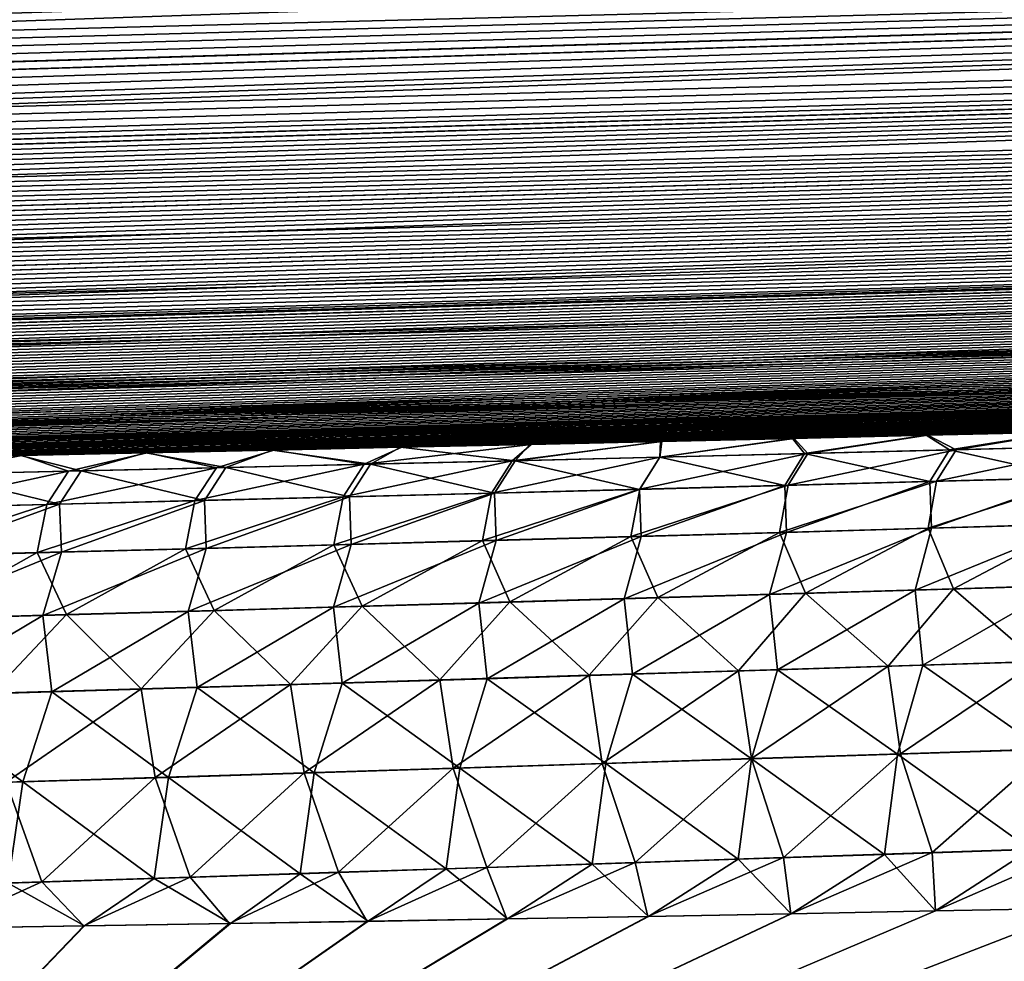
# Model space of a CAD drawing. Header units: metres. Extents: x -61 to 49, y -32 to 32.
# Tile 267 of 343: x 28.02 to 29.76, y 13.8 to 15.46. Entities that reach past the tile are written whole.
import ezdxf

# ---------------------------------------------------------------- set-up
doc = ezdxf.new("R2010")
doc.units = ezdxf.units.M
doc.layers.add('solid_K_27_40_10_000Y34', color=7, linetype='CONTINUOUS')

msp = doc.modelspace()

# ---------------------------------------------------------------- linework, layer by layer
at = {"layer": 'solid_K_27_40_10_000Y34'}
for points in [[(43.084755, 16.47002, -12.242013), (9.987041, 15.436864, -11.742625), (9.889677, 15.466562, -11.661357)], [(43.084766, 16.47006, 12.241916), (9.90121, 15.462957, 11.671139), (9.99859, 15.433441, 11.75209)], [(43.084755, 16.47002, -12.242013), (43.01968, 16.291759, -12.68434), (9.987041, 15.436864, -11.742625)], [(43.084766, 16.47006, 12.241916), (9.99859, 15.433441, 11.75209), (10.100445, 15.404137, 11.834024)], [(43.084766, 16.47006, 12.241916), (10.100445, 15.404137, 11.834024), (10.207073, 15.375083, 11.916903)], [(43.084766, 16.47006, 12.241916), (10.207073, 15.375083, 11.916903), (10.318611, 15.346305, 12.000706)], [(43.084766, 16.47006, 12.241916), (10.318611, 15.346305, 12.000706), (10.434742, 15.317786, 12.085471)], [(43.019688, 16.291784, 12.684278), (43.084766, 16.47006, 12.241916), (10.434742, 15.317786, 12.085471)], [(43.01968, 16.291759, -12.68434), (10.088888, 15.407384, -11.824866), (9.987041, 15.436864, -11.742625)], [(43.01968, 16.291759, -12.68434), (10.195523, 15.37816, -11.90805), (10.088888, 15.407384, -11.824866)], [(43.01968, 16.291759, -12.68434), (10.30709, 15.349213, -11.99216), (10.195523, 15.37816, -11.90805)], [(43.01968, 16.291759, -12.68434), (10.423265, 15.320531, -12.077232), (10.30709, 15.349213, -11.99216)], [(43.01968, 16.291759, -12.68434), (10.544301, 15.292143, -12.163245), (10.423265, 15.320531, -12.077232)], [(43.019688, 16.291784, 12.684278), (10.434742, 15.317786, 12.085471), (10.555717, 15.289557, 12.171181)], [(43.01968, 16.291759, -12.68434), (42.942421, 16.124485, -13.132314), (10.544301, 15.292143, -12.163245)], [(43.019688, 16.291784, 12.684278), (10.555717, 15.289557, 12.171181), (10.681849, 15.261649, 12.257811)], [(43.019688, 16.291784, 12.684278), (10.681849, 15.261649, 12.257811), (10.813352, 15.234088, 12.345344)], [(43.019688, 16.291784, 12.684278), (10.813352, 15.234088, 12.345344), (10.949871, 15.206861, 12.433809)], [(43.019688, 16.291784, 12.684278), (10.949871, 15.206861, 12.433809), (11.091619, 15.179994, 12.523193)], [(42.942425, 16.124495, 13.132286), (43.019688, 16.291784, 12.684278), (11.091619, 15.179994, 12.523193)], [(42.942421, 16.124485, -13.132314), (10.670511, 15.264083, -12.250172), (10.544301, 15.292143, -12.163245)], [(42.942421, 16.124485, -13.132314), (10.802115, 15.236379, -12.337988), (10.670511, 15.264083, -12.250172)], [(42.942421, 16.124485, -13.132314), (10.938761, 15.209017, -12.426724), (10.802115, 15.236379, -12.337988)], [(42.942421, 16.124485, -13.132314), (11.080655, 15.182021, -12.516372), (10.938761, 15.209017, -12.426724)], [(42.942421, 16.124485, -13.132314), (11.228138, 15.155422, -12.606909), (11.080655, 15.182021, -12.516372)], [(42.942425, 16.124495, 13.132286), (11.091619, 15.179994, 12.523193), (11.238948, 15.153519, 12.613471)], [(42.942421, 16.124485, -13.132314), (42.85297, 15.96842, -13.585645), (11.228138, 15.155422, -12.606909)], [(42.942425, 16.124495, 13.132286), (11.238948, 15.153519, 12.613471), (11.392155, 15.127465, 12.704619)], [(42.942425, 16.124495, 13.132286), (11.392155, 15.127465, 12.704619), (11.550875, 15.101825, 12.796659)], [(42.942425, 16.124495, 13.132286), (11.550875, 15.101825, 12.796659), (11.71525, 15.076613, 12.889587)], [(42.942425, 16.124495, 13.132286), (11.71525, 15.076613, 12.889587), (11.885669, 15.051862, 12.983389)], [(42.852966, 15.968419, 13.585647), (42.942425, 16.124495, 13.132286), (11.885669, 15.051862, 12.983389)], [(42.85297, 15.96842, -13.585645), (11.381501, 15.129248, -12.698318), (11.228138, 15.155422, -12.606909)], [(42.85297, 15.96842, -13.585645), (11.540381, 15.103488, -12.79062), (11.381501, 15.129248, -12.698318)], [(42.85297, 15.96842, -13.585645), (11.704923, 15.078161, -12.88381), (11.540381, 15.103488, -12.79062)], [(42.85297, 15.96842, -13.585645), (11.875518, 15.0533, -12.977867), (11.704923, 15.078161, -12.88381)], [(42.85297, 15.96842, -13.585645), (12.052542, 15.028934, -13.072772), (11.875518, 15.0533, -12.977867)], [(42.852966, 15.968419, 13.585647), (11.885669, 15.051862, 12.983389), (12.062506, 15.027601, 13.078044)], [(42.85297, 15.96842, -13.585645), (42.750988, 15.82365, -14.044454), (12.052542, 15.028934, -13.072772)], [(42.852966, 15.968419, 13.585647), (12.062506, 15.027601, 13.078044), (12.245441, 15.003824, 13.173568)], [(42.852966, 15.968419, 13.585647), (12.245441, 15.003824, 13.173568), (12.434498, 14.980542, 13.269962)], [(42.852966, 15.968419, 13.585647), (12.434498, 14.980542, 13.269962), (12.630112, 14.957789, 13.367206)], [(42.852966, 15.968419, 13.585647), (12.630112, 14.957789, 13.367206), (12.832717, 14.935596, 13.465279)], [(42.750984, 15.823644, 14.044475), (42.852966, 15.968419, 13.585647), (12.832717, 14.935596, 13.465279)], [(42.750988, 15.82365, -14.044454), (12.235677, 15.005057, -13.168539), (12.052542, 15.028934, -13.072772)], [(42.750988, 15.82365, -14.044454), (12.424943, 14.981682, -13.265169), (12.235677, 15.005057, -13.168539)], [(42.750988, 15.82365, -14.044454), (12.620775, 14.958838, -13.362642), (12.424943, 14.981682, -13.265169)], [(42.750988, 15.82365, -14.044454), (12.823607, 14.936561, -13.460938), (12.620775, 14.958838, -13.362642)], [(42.750988, 15.82365, -14.044454), (13.033243, 14.914847, -13.560067), (12.823607, 14.936561, -13.460938)], [(42.750984, 15.823644, 14.044475), (12.832717, 14.935596, 13.465279), (13.042115, 14.91396, 13.564194)], [(42.750988, 15.82365, -14.044454), (42.636505, 15.690427, -14.508422), (13.033243, 14.914847, -13.560067)], [(42.750984, 15.823644, 14.044475), (13.042115, 14.91396, 13.564194), (13.258146, 14.892888, 13.663956)], [(42.750984, 15.823644, 14.044475), (13.258146, 14.892888, 13.663956), (13.481306, 14.872413, 13.764539)], [(42.750984, 15.823644, 14.044475), (13.481306, 14.872413, 13.764539), (13.71209, 14.852569, 13.865913)], [(42.750984, 15.823644, 14.044475), (13.71209, 14.852569, 13.865913), (13.870234, 14.839699, 13.933934)], [(42.750984, 15.823644, 14.044475), (13.870234, 14.839699, 13.933934), (14.031512, 14.827103, 14.002322)], [(42.636494, 15.690418, 14.508453), (42.750984, 15.823644, 14.044475), (14.031512, 14.827103, 14.002322)], [(42.636505, 15.690427, -14.508422), (13.249521, 14.893701, -13.660035), (13.033243, 14.914847, -13.560067)], [(42.636505, 15.690427, -14.508422), (13.472935, 14.873156, -13.760818), (13.249521, 14.893701, -13.660035)], [(42.636505, 15.690427, -14.508422), (13.703979, 14.853247, -13.862389), (13.472935, 14.873156, -13.760818)], [(42.636505, 15.690427, -14.508422), (13.862298, 14.840334, -13.930537), (13.703979, 14.853247, -13.862389)], [(42.636505, 15.690427, -14.508422), (14.023755, 14.827698, -13.999052), (13.862298, 14.840334, -13.930537)], [(42.636505, 15.690427, -14.508422), (14.188501, 14.815349, -14.067923), (14.023755, 14.827698, -13.999052)], [(42.636494, 15.690418, 14.508453), (14.031512, 14.827103, 14.002322), (14.196076, 14.814793, 14.071069)], [(42.636505, 15.690427, -14.508422), (42.509071, 15.568873, -14.977661), (14.188501, 14.815349, -14.067923)], [(42.636494, 15.690418, 14.508453), (14.196076, 14.814793, 14.071069), (14.364094, 14.80278, 14.140161)], [(42.636494, 15.690418, 14.508453), (14.364094, 14.80278, 14.140161), (14.535733, 14.791076, 14.209587)], [(42.636494, 15.690418, 14.508453), (14.535733, 14.791076, 14.209587), (14.711162, 14.779693, 14.279335)], [(42.636494, 15.690418, 14.508453), (14.711162, 14.779693, 14.279335), (14.890439, 14.768634, 14.349403)], [(42.636494, 15.690418, 14.508453), (14.890439, 14.768634, 14.349403), (15.073186, 14.757883, 14.419818)], [(42.636494, 15.690418, 14.508453), (15.073186, 14.757883, 14.419818), (15.259516, 14.747449, 14.49057)], [(42.50906, 15.568864, 14.977697), (42.636494, 15.690418, 14.508453), (15.259516, 14.747449, 14.49057)], [(42.509071, 15.568873, -14.977661), (14.356703, 14.803299, -14.137136), (14.188501, 14.815349, -14.067923)], [(42.509071, 15.568873, -14.977661), (14.528527, 14.791559, -14.206683), (14.356703, 14.803299, -14.137136)], [(42.509071, 15.568873, -14.977661), (14.704143, 14.780141, -14.276551), (14.528527, 14.791559, -14.206683)], [(42.509071, 15.568873, -14.977661), (14.883609, 14.76905, -14.346736), (14.704143, 14.780141, -14.276551)], [(42.509071, 15.568873, -14.977661), (15.066546, 14.758266, -14.417267), (14.883609, 14.76905, -14.346736)], [(42.509071, 15.568873, -14.977661), (15.253068, 14.747803, -14.488133), (15.066546, 14.758266, -14.417267)], [(42.509071, 15.568873, -14.977661), (15.443365, 14.737669, -14.559318), (15.253068, 14.747803, -14.488133)], [(42.50906, 15.568864, 14.977697), (15.259516, 14.747449, 14.49057), (15.449619, 14.737344, 14.561643)], [(42.509071, 15.568873, -14.977661), (42.368725, 15.459257, -15.451843), (15.443365, 14.737669, -14.559318)], [(42.50906, 15.568864, 14.977697), (15.449619, 14.737344, 14.561643), (15.643689, 14.727583, 14.633018)], [(42.50906, 15.568864, 14.977697), (15.643689, 14.727583, 14.633018), (15.841919, 14.718176, 14.70468)], [(42.50906, 15.568864, 14.977697), (15.841919, 14.718176, 14.70468), (16.044458, 14.709134, 14.776617)], [(42.50906, 15.568864, 14.977697), (16.044458, 14.709134, 14.776617), (16.2509, 14.700437, 14.848867)], [(42.50906, 15.568864, 14.977697), (16.2509, 14.700437, 14.848867), (16.461256, 14.692086, 14.921427)], [(42.50906, 15.568864, 14.977697), (16.461256, 14.692086, 14.921427), (16.675747, 14.684099, 14.994271)], [(42.368713, 15.459249, 15.451878), (42.50906, 15.568864, 14.977697), (16.675747, 14.684099, 14.994271)], [(42.368725, 15.459257, -15.451843), (15.637631, 14.72788, -14.630804), (15.443365, 14.737669, -14.559318)], [(42.368725, 15.459257, -15.451843), (15.836057, 14.718447, -14.702575), (15.637631, 14.72788, -14.630804)], [(42.368725, 15.459257, -15.451843), (16.038795, 14.709381, -14.774616), (15.836057, 14.718447, -14.702575)], [(42.368725, 15.459257, -15.451843), (16.245436, 14.70066, -14.84697), (16.038795, 14.709381, -14.774616)], [(42.368725, 15.459257, -15.451843), (16.455996, 14.692288, -14.919629), (16.245436, 14.70066, -14.84697)], [(42.368725, 15.459257, -15.451843), (16.670691, 14.68428, -14.992573), (16.455996, 14.692288, -14.919629)], [(42.368725, 15.459257, -15.451843), (16.889742, 14.676651, -15.065773), (16.670691, 14.68428, -14.992573)], [(42.368713, 15.459249, 15.451878), (16.675747, 14.684099, 14.994271), (16.894596, 14.676489, 15.067376)], [(42.368725, 15.459257, -15.451843), (42.214939, 15.361743, -15.93105), (16.889742, 14.676651, -15.065773)], [(42.368713, 15.459249, 15.451878), (16.894596, 14.676489, 15.067376), (17.118021, 14.66927, 15.140716)], [(42.368713, 15.459249, 15.451878), (17.118021, 14.66927, 15.140716), (17.346243, 14.662455, 15.214266)], [(42.368713, 15.459249, 15.451878), (17.346243, 14.662455, 15.214266), (17.578926, 14.656026, 15.28807)], [(42.368713, 15.459249, 15.451878), (17.578926, 14.656026, 15.28807), (17.815899, 14.649975, 15.362146)], [(42.368713, 15.459249, 15.451878), (17.815899, 14.649975, 15.362146), (17.996595, 14.645695, 15.417859)], [(42.368713, 15.459249, 15.451878), (17.996595, 14.645695, 15.417859), (18.179955, 14.641644, 15.47369)], [(42.214928, 15.361736, 15.931083), (42.368713, 15.459249, 15.451878), (18.179955, 14.641644, 15.47369)], [(42.214939, 15.361743, -15.93105), (17.113373, 14.669414, -15.139206), (16.889742, 14.676651, -15.065773)], [(42.214939, 15.361743, -15.93105), (17.341799, 14.662582, -15.212848), (17.113373, 14.669414, -15.139206)], [(42.214939, 15.361743, -15.93105), (17.574684, 14.656137, -15.286739), (17.341799, 14.662582, -15.212848)], [(42.214939, 15.361743, -15.93105), (17.811859, 14.650072, -15.360901), (17.574684, 14.656137, -15.286739)], [(42.214939, 15.361743, -15.93105), (18.053577, 14.644403, -15.435295), (17.811859, 14.650072, -15.360901)], [(42.214939, 15.361743, -15.93105), (18.300095, 14.639147, -15.509887), (18.053577, 14.644403, -15.435295)], [(42.214928, 15.361736, 15.931083), (18.179955, 14.641644, 15.47369), (18.366085, 14.63783, 15.529622)], [(42.214939, 15.361743, -15.93105), (18.551662, 14.634318, -15.584638), (18.300095, 14.639147, -15.509887)], [(42.214928, 15.361736, 15.931083), (18.366085, 14.63783, 15.529622), (18.555092, 14.634257, 15.585641)], [(42.214939, 15.361743, -15.93105), (42.047737, 15.276611, -16.414957), (18.551662, 14.634318, -15.584638)], [(42.214928, 15.361736, 15.931083), (18.555092, 14.634257, 15.585641), (18.747082, 14.630933, 15.64173)], [(42.214928, 15.361736, 15.931083), (18.747082, 14.630933, 15.64173), (18.942095, 14.62786, 15.697886)], [(42.214928, 15.361736, 15.931083), (18.942095, 14.62786, 15.697886), (19.139759, 14.625016, 15.754162)], [(42.214928, 15.361736, 15.931083), (19.139759, 14.625016, 15.754162), (19.340109, 14.622403, 15.810554)], [(42.214928, 15.361736, 15.931083), (19.340109, 14.622403, 15.810554), (19.543272, 14.62003, 15.867039)], [(42.214928, 15.361736, 15.931083), (19.543272, 14.62003, 15.867039), (19.749374, 14.617905, 15.923596)], [(42.214928, 15.361736, 15.931083), (19.749374, 14.617905, 15.923596), (19.958548, 14.616035, 15.980206)], [(42.047726, 15.276607, 16.414986), (42.214928, 15.361736, 15.931083), (19.958548, 14.616035, 15.980206)], [(42.047737, 15.276611, -16.414957), (18.743807, 14.630987, -15.640785), (18.551662, 14.634318, -15.584638)], [(42.047737, 15.276611, -16.414957), (18.938972, 14.627907, -15.696997), (18.743807, 14.630987, -15.640785)], [(42.047737, 15.276611, -16.414957), (19.136791, 14.625055, -15.753327), (18.938972, 14.627907, -15.696997)], [(42.047737, 15.276611, -16.414957), (19.337292, 14.622437, -15.809772), (19.136791, 14.625055, -15.753327)], [(42.047737, 15.276611, -16.414957), (19.540607, 14.620059, -15.86631), (19.337292, 14.622437, -15.809772)], [(42.047737, 15.276611, -16.414957), (19.746864, 14.617929, -15.922919), (19.540607, 14.620059, -15.86631)], [(42.047737, 15.276611, -16.414957), (19.95619, 14.616053, -15.979579), (19.746864, 14.617929, -15.922919)], [(42.047737, 15.276611, -16.414957), (20.168713, 14.61444, -16.036268), (19.95619, 14.616053, -15.979579)], [(42.047726, 15.276607, 16.414986), (19.958548, 14.616035, 15.980206), (20.170918, 14.614425, 16.036846)], [(42.047737, 15.276611, -16.414957), (41.866531, 15.204072, -16.903589), (20.168713, 14.61444, -16.036268)], [(42.047726, 15.276607, 16.414986), (20.170918, 14.614425, 16.036846), (20.386612, 14.613085, 16.093496)], [(42.047726, 15.276607, 16.414986), (20.386612, 14.613085, 16.093496), (20.605751, 14.61202, 16.150137)], [(42.047726, 15.276607, 16.414986), (20.605751, 14.61202, 16.150137), (20.827967, 14.611207, 16.206827)], [(42.047726, 15.276607, 16.414986), (20.827967, 14.611207, 16.206827), (21.053131, 14.610641, 16.26359)], [(42.047726, 15.276607, 16.414986), (21.053131, 14.610641, 16.26359), (21.281404, 14.61033, 16.320396)], [(42.047726, 15.276607, 16.414986), (21.281404, 14.61033, 16.320396), (21.512947, 14.610282, 16.377218)], [(42.047726, 15.276607, 16.414986), (21.512947, 14.610282, 16.377218), (21.747919, 14.610507, 16.434027)], [(42.047726, 15.276607, 16.414986), (21.747919, 14.610507, 16.434027), (21.986479, 14.611012, 16.490793)], [(42.047726, 15.276607, 16.414986), (21.986479, 14.611012, 16.490793), (22.228788, 14.611803, 16.547489)], [(41.86652, 15.204068, 16.903618), (42.047726, 15.276607, 16.414986), (22.228788, 14.611803, 16.547489)], [(41.866531, 15.204072, -16.903589), (20.384563, 14.613095, -16.092966), (20.168713, 14.61444, -16.036268)], [(41.866531, 15.204072, -16.903589), (20.603859, 14.612027, -16.149654), (20.384563, 14.613095, -16.092966)], [(41.866531, 15.204072, -16.903589), (20.826235, 14.611212, -16.206392), (20.603859, 14.612027, -16.149654)], [(41.866531, 15.204072, -16.903589), (21.051559, 14.610643, -16.263201), (20.826235, 14.611212, -16.206392)], [(41.866531, 15.204072, -16.903589), (21.279993, 14.610331, -16.320051), (21.051559, 14.610643, -16.263201)], [(41.866531, 15.204072, -16.903589), (21.511698, 14.610281, -16.376917), (21.279993, 14.610331, -16.320051)], [(41.866531, 15.204072, -16.903589), (21.74683, 14.610505, -16.433769), (21.511698, 14.610281, -16.376917)], [(41.866531, 15.204072, -16.903589), (21.985552, 14.611009, -16.490578), (21.74683, 14.610505, -16.433769)], [(41.866531, 15.204072, -16.903589), (22.228022, 14.6118, -16.547316), (21.985552, 14.611009, -16.490578)], [(41.866531, 15.204072, -16.903589), (22.474401, 14.612887, -16.603952), (22.228022, 14.6118, -16.547316)], [(41.86652, 15.204068, 16.903618), (22.228788, 14.611803, 16.547489), (22.475006, 14.61289, 16.604088)], [(41.866531, 15.204072, -16.903589), (41.671295, 15.144415, -17.396639), (22.474401, 14.612887, -16.603952)], [(41.86652, 15.204068, 16.903618), (22.475006, 14.61289, 16.604088), (22.724945, 14.61426, 16.660625)], [(41.86652, 15.204068, 16.903618), (22.724945, 14.61426, 16.660625), (22.978174, 14.615887, 16.717186)], [(41.86652, 15.204068, 16.903618), (22.978174, 14.615887, 16.717186), (23.183249, 14.617381, 16.762423)], [(41.86652, 15.204068, 16.903618), (23.183249, 14.617381, 16.762423), (23.390642, 14.619051, 16.807627)], [(41.86652, 15.204068, 16.903618), (23.390642, 14.619051, 16.807627), (23.600458, 14.620903, 16.852777)], [(41.86652, 15.204068, 16.903618), (23.600458, 14.620903, 16.852777), (23.812792, 14.622941, 16.897854)], [(41.86652, 15.204068, 16.903618), (23.812792, 14.622941, 16.897854), (24.027746, 14.625169, 16.942833)], [(41.86652, 15.204068, 16.903618), (24.027746, 14.625169, 16.942833), (24.24542, 14.627592, 16.987696)], [(41.86652, 15.204068, 16.903618), (24.24542, 14.627592, 16.987696), (24.465912, 14.630214, 17.032421)], [(41.86652, 15.204068, 16.903618), (24.465912, 14.630214, 17.032421), (24.689322, 14.633038, 17.076986)], [(41.671284, 15.144412, 17.396667), (41.86652, 15.204068, 16.903618), (24.689322, 14.633038, 17.076986)], [(41.671295, 15.144415, -17.396639), (22.724501, 14.614257, -16.660528), (22.474401, 14.612887, -16.603952)], [(41.671295, 15.144415, -17.396639), (22.977892, 14.615885, -16.717125), (22.724501, 14.614257, -16.660528)], [(41.671295, 15.144415, -17.396639), (23.183094, 14.617379, -16.76239), (22.977892, 14.615885, -16.717125)], [(41.671295, 15.144415, -17.396639), (23.390617, 14.619051, -16.807623), (23.183094, 14.617379, -16.76239)], [(41.671295, 15.144415, -17.396639), (23.600561, 14.620904, -16.8528), (23.390617, 14.619051, -16.807623)], [(41.671295, 15.144415, -17.396639), (23.813023, 14.622943, -16.897903), (23.600561, 14.620904, -16.8528)], [(41.671295, 15.144415, -17.396639), (24.028105, 14.625173, -16.942909), (23.813023, 14.622943, -16.897903)], [(41.671295, 15.144415, -17.396639), (24.245905, 14.627597, -16.987797), (24.028105, 14.625173, -16.942909)], [(41.671295, 15.144415, -17.396639), (24.46652, 14.63022, -17.032545), (24.245905, 14.627597, -16.987797)], [(41.671295, 15.144415, -17.396639), (24.690052, 14.633047, -17.077133), (24.46652, 14.63022, -17.032545)], [(41.671284, 15.144412, 17.396667), (24.689322, 14.633038, 17.076986), (24.915421, 14.63605, 17.121445)], [(41.671295, 15.144415, -17.396639), (24.916275, 14.636062, -17.121613), (24.690052, 14.633047, -17.077133)], [(41.671284, 15.144412, 17.396667), (24.915421, 14.63605, 17.121445), (25.143888, 14.639235, 17.165869)], [(41.671295, 15.144415, -17.396639), (41.461426, 15.097891, -17.89406), (24.916275, 14.636062, -17.121613)], [(41.671284, 15.144412, 17.396667), (25.143888, 14.639235, 17.165869), (25.374846, 14.642594, 17.210228)], [(41.671284, 15.144412, 17.396667), (25.374846, 14.642594, 17.210228), (25.608416, 14.646138, 17.254494)], [(41.671284, 15.144412, 17.396667), (25.608416, 14.646138, 17.254494), (25.844725, 14.649869, 17.298634)], [(41.671284, 15.144412, 17.396667), (25.844725, 14.649869, 17.298634), (26.083897, 14.653794, 17.342619)], [(41.671284, 15.144412, 17.396667), (26.083897, 14.653794, 17.342619), (26.326056, 14.657917, 17.386417)], [(41.671284, 15.144412, 17.396667), (26.326056, 14.657917, 17.386417), (26.571325, 14.662243, 17.429998)], [(41.671284, 15.144412, 17.396667), (26.571325, 14.662243, 17.429998), (26.819832, 14.666777, 17.473333)], [(41.671284, 15.144412, 17.396667), (26.819832, 14.666777, 17.473333), (27.071697, 14.671521, 17.51639)], [(41.671284, 15.144412, 17.396667), (27.071697, 14.671521, 17.51639), (27.326916, 14.676475, 17.559175)], [(41.671284, 15.144412, 17.396667), (27.326916, 14.676475, 17.559175), (27.584923, 14.681605, 17.601849)], [(41.671284, 15.144412, 17.396667), (27.584923, 14.681605, 17.601849), (27.80209, 14.686018, 17.637314)], [(41.461414, 15.097889, 17.894087), (41.671284, 15.144412, 17.396667), (27.80209, 14.686018, 17.637314)], [(41.461426, 15.097891, -17.89406), (25.144863, 14.639248, -17.166058), (24.916275, 14.636062, -17.121613)], [(41.461426, 15.097891, -17.89406), (25.375942, 14.642611, -17.210438), (25.144863, 14.639248, -17.166058)], [(41.461426, 15.097891, -17.89406), (25.609632, 14.646156, -17.254723), (25.375942, 14.642611, -17.210438)], [(41.461426, 15.097891, -17.89406), (25.846062, 14.649891, -17.298882), (25.609632, 14.646156, -17.254723)], [(41.461426, 15.097891, -17.89406), (26.08535, 14.653818, -17.342884), (25.846062, 14.649891, -17.298882)], [(41.461426, 15.097891, -17.89406), (26.327625, 14.657945, -17.386698), (26.08535, 14.653818, -17.342884)], [(41.461426, 15.097891, -17.89406), (26.573009, 14.662273, -17.430296), (26.327625, 14.657945, -17.386698)], [(41.461426, 15.097891, -17.89406), (26.821627, 14.66681, -17.473644), (26.573009, 14.662273, -17.430296)], [(41.461426, 15.097891, -17.89406), (27.073603, 14.671557, -17.516714), (26.821627, 14.66681, -17.473644)], [(41.461426, 15.097891, -17.89406), (27.328926, 14.676514, -17.559511), (27.073603, 14.671557, -17.516714)], [(41.461426, 15.097891, -17.89406), (27.587036, 14.681648, -17.602198), (27.328926, 14.676514, -17.559511)], [(41.461426, 15.097891, -17.89406), (27.804285, 14.686063, -17.637671), (27.587036, 14.681648, -17.602198)], [(41.461414, 15.097889, 17.894087), (27.80209, 14.686018, 17.637314), (28.021309, 14.690558, 17.672661)], [(41.461426, 15.097891, -17.89406), (28.023582, 14.690606, -17.673025), (27.804285, 14.686063, -17.637671)], [(41.461414, 15.097889, 17.894087), (28.021309, 14.690558, 17.672661), (28.242662, 14.69523, 17.707865)], [(41.461426, 15.097891, -17.89406), (41.236553, 15.064792, -18.395678), (28.023582, 14.690606, -17.673025)], [(41.461414, 15.097889, 17.894087), (28.242662, 14.69523, 17.707865), (28.466236, 14.700038, 17.742899)], [(41.461414, 15.097889, 17.894087), (28.466236, 14.700038, 17.742899), (28.69211, 14.704984, 17.777735)], [(41.461414, 15.097889, 17.894087), (28.69211, 14.704984, 17.777735), (28.92037, 14.71007, 17.812347)], [(41.461414, 15.097889, 17.894087), (28.92037, 14.71007, 17.812347), (29.151098, 14.7153, 17.846706)], [(41.461414, 15.097889, 17.894087), (29.151098, 14.7153, 17.846706), (29.38438, 14.720676, 17.880789)], [(41.461414, 15.097889, 17.894087), (29.38438, 14.720676, 17.880789), (29.620296, 14.726202, 17.914566)], [(41.461414, 15.097889, 17.894087), (29.620296, 14.726202, 17.914566), (29.858932, 14.731878, 17.948011)], [(41.236553, 15.064792, -18.395678), (28.245016, 14.695281, -17.708237), (28.023582, 14.690606, -17.673025)], [(41.236553, 15.064792, -18.395678), (28.468666, 14.700091, -17.743277), (28.245016, 14.695281, -17.708237)], [(41.236553, 15.064792, -18.395678), (28.694618, 14.705039, -17.778118), (28.468666, 14.700091, -17.743277)], [(41.236553, 15.064792, -18.395678), (28.922955, 14.710128, -17.812735), (28.694618, 14.705039, -17.778118)], [(41.236553, 15.064792, -18.395678), (29.153759, 14.715361, -17.847099), (28.922955, 14.710128, -17.812735)], [(41.236553, 15.064792, -18.395678), (29.387115, 14.72074, -17.881186), (29.153759, 14.715361, -17.847099)], [(41.236553, 15.064792, -18.395678), (29.623108, 14.726268, -17.914967), (29.387115, 14.72074, -17.881186)], [(41.236553, 15.064792, -18.395678), (29.86182, 14.731947, -17.948416), (29.623108, 14.726268, -17.914967)], [(29.40579, 14.693841, 18.122746), (29.620296, 14.726202, 17.914566), (29.38438, 14.720676, 17.880789)], [(29.411722, 14.694158, -18.122641), (29.387115, 14.72074, -17.881186), (29.623108, 14.726268, -17.914967)], [(29.661568, 14.700268, 18.159351), (29.620296, 14.726202, 17.914566), (29.40579, 14.693841, 18.122746)], [(29.411722, 14.694158, -18.122641), (29.623108, 14.726268, -17.914967), (29.673185, 14.700729, -18.160025)], [(29.661568, 14.700268, 18.159351), (29.858932, 14.731878, 17.948011), (29.620296, 14.726202, 17.914566)], [(29.673185, 14.700729, -18.160025), (29.623108, 14.726268, -17.914967), (29.86182, 14.731947, -17.948416)], [(29.91745, 14.70678, 18.195284), (29.858932, 14.731878, 17.948011), (29.661568, 14.700268, 18.159351)], [(29.673185, 14.700729, -18.160025), (29.86182, 14.731947, -17.948416), (29.934755, 14.707391, -18.196707)], [(28.628017, 14.675023, -18.00622), (28.694618, 14.705039, -17.778118), (28.922955, 14.710128, -17.812735)], [(28.628017, 14.675023, -18.00622), (28.922955, 14.710128, -17.812735), (28.889135, 14.681299, -18.045742)], [(28.894556, 14.681263, 18.047497), (28.92037, 14.71007, 17.812347), (28.69211, 14.704984, 17.777735)], [(28.889135, 14.681299, -18.045742), (28.922955, 14.710128, -17.812735), (29.153759, 14.715361, -17.847099)], [(28.889135, 14.681299, -18.045742), (29.153759, 14.715361, -17.847099), (29.150372, 14.687679, -18.084547)], [(28.894556, 14.681263, 18.047497), (29.151098, 14.7153, 17.846706), (28.92037, 14.71007, 17.812347)], [(29.150118, 14.687505, 18.085463), (29.151098, 14.7153, 17.846706), (28.894556, 14.681263, 18.047497)], [(29.150118, 14.687505, 18.085463), (29.38438, 14.720676, 17.880789), (29.151098, 14.7153, 17.846706)], [(29.40579, 14.693841, 18.122746), (29.38438, 14.720676, 17.880789), (29.150118, 14.687505, 18.085463)], [(29.150372, 14.687679, -18.084547), (29.153759, 14.715361, -17.847099), (29.387115, 14.72074, -17.881186)], [(29.150372, 14.687679, -18.084547), (29.387115, 14.72074, -17.881186), (29.411722, 14.694158, -18.122641)], [(28.128557, 14.663148, 17.929462), (28.242662, 14.69523, 17.707865), (28.021309, 14.690558, 17.672661)], [(28.106144, 14.662798, -17.925005), (28.023582, 14.690606, -17.673025), (28.245016, 14.695281, -17.708237)], [(28.106144, 14.662798, -17.925005), (28.245016, 14.695281, -17.708237), (28.367018, 14.668854, -17.965975)], [(28.383772, 14.66908, 17.9695), (28.242662, 14.69523, 17.707865), (28.128557, 14.663148, 17.929462)], [(28.383772, 14.66908, 17.9695), (28.466236, 14.700038, 17.742899), (28.242662, 14.69523, 17.707865)], [(28.367018, 14.668854, -17.965975), (28.245016, 14.695281, -17.708237), (28.468666, 14.700091, -17.743277)], [(28.367018, 14.668854, -17.965975), (28.468666, 14.700091, -17.743277), (28.628017, 14.675023, -18.00622)], [(28.639107, 14.675119, 18.008844), (28.466236, 14.700038, 17.742899), (28.383772, 14.66908, 17.9695)], [(28.639107, 14.675119, 18.008844), (28.69211, 14.704984, 17.777735), (28.466236, 14.700038, 17.742899)], [(28.628017, 14.675023, -18.00622), (28.468666, 14.700091, -17.743277), (28.694618, 14.705039, -17.778118)], [(28.894556, 14.681263, 18.047497), (28.69211, 14.704984, 17.777735), (28.639107, 14.675119, 18.008844)], [(29.411722, 14.694158, -18.122641), (29.376635, 14.637923, -18.352348), (29.114595, 14.631001, -18.314041)], [(29.150372, 14.687679, -18.084547), (29.411722, 14.694158, -18.122641), (29.114595, 14.631001, -18.314041)], [(29.40579, 14.693841, 18.122746), (29.150118, 14.687505, 18.085463), (29.370693, 14.637485, 18.352425)], [(29.40579, 14.693841, 18.122746), (29.370693, 14.637485, 18.352425), (29.62714, 14.644337, 18.389235)], [(29.673185, 14.700729, -18.160025), (29.638781, 14.644931, -18.389944), (29.376635, 14.637923, -18.352348)], [(29.411722, 14.694158, -18.122641), (29.673185, 14.700729, -18.160025), (29.376635, 14.637923, -18.352348)], [(29.661568, 14.700268, 18.159351), (29.40579, 14.693841, 18.122746), (29.62714, 14.644337, 18.389235)], [(29.661568, 14.700268, 18.159351), (29.62714, 14.644337, 18.389235), (29.883688, 14.651265, 18.425365)], [(29.934755, 14.707391, -18.196707), (29.90103, 14.652019, -18.42683), (29.638781, 14.644931, -18.389944)], [(29.673185, 14.700729, -18.160025), (29.934755, 14.707391, -18.196707), (29.638781, 14.644931, -18.389944)], [(29.91745, 14.70678, 18.195284), (29.661568, 14.700268, 18.159351), (29.883688, 14.651265, 18.425365)], [(27.873463, 14.657328, 17.888723), (28.021309, 14.690558, 17.672661), (27.80209, 14.686018, 17.637314)], [(27.845396, 14.656859, -17.883303), (27.804285, 14.686063, -17.637671), (28.023582, 14.690606, -17.673025)], [(27.845396, 14.656859, -17.883303), (28.023582, 14.690606, -17.673025), (28.106144, 14.662798, -17.925005)], [(28.128557, 14.663148, 17.929462), (28.021309, 14.690558, 17.672661), (27.873463, 14.657328, 17.888723)], [(28.628017, 14.675023, -18.00622), (28.590853, 14.617432, -18.235266), (28.329153, 14.610794, -18.194788)], [(28.367018, 14.668854, -17.965975), (28.628017, 14.675023, -18.00622), (28.329153, 14.610794, -18.194788)], [(28.639107, 14.675119, 18.008844), (28.383772, 14.66908, 17.9695), (28.601978, 14.61744, 18.237873)], [(28.889135, 14.681299, -18.045742), (28.852667, 14.624169, -18.275015), (28.590853, 14.617432, -18.235266)], [(28.628017, 14.675023, -18.00622), (28.889135, 14.681299, -18.045742), (28.590853, 14.617432, -18.235266)], [(28.639107, 14.675119, 18.008844), (28.601978, 14.61744, 18.237873), (28.858109, 14.624033, 18.276747)], [(28.894556, 14.681263, 18.047497), (28.639107, 14.675119, 18.008844), (28.858109, 14.624033, 18.276747)], [(29.150372, 14.687679, -18.084547), (29.114595, 14.631001, -18.314041), (28.852667, 14.624169, -18.275015)], [(28.889135, 14.681299, -18.045742), (29.150372, 14.687679, -18.084547), (28.852667, 14.624169, -18.275015)], [(28.894556, 14.681263, 18.047497), (28.858109, 14.624033, 18.276747), (29.114347, 14.630715, 18.31493)], [(29.150118, 14.687505, 18.085463), (28.894556, 14.681263, 18.047497), (29.114347, 14.630715, 18.31493)], [(29.150118, 14.687505, 18.085463), (29.114347, 14.630715, 18.31493), (29.370693, 14.637485, 18.352425)], [(28.106144, 14.662798, -17.925005), (28.067574, 14.60426, -18.153578), (27.806114, 14.597836, -18.111629)], [(27.845396, 14.656859, -17.883303), (28.106144, 14.662798, -17.925005), (27.806114, 14.597836, -18.111629)], [(27.873463, 14.657328, 17.888723), (27.834265, 14.598252, 18.117052), (28.090054, 14.604546, 18.15803)], [(28.128557, 14.663148, 17.929462), (27.873463, 14.657328, 17.888723), (28.090054, 14.604546, 18.15803)], [(28.367018, 14.668854, -17.965975), (28.329153, 14.610794, -18.194788), (28.067574, 14.60426, -18.153578)], [(28.106144, 14.662798, -17.925005), (28.367018, 14.668854, -17.965975), (28.067574, 14.60426, -18.153578)], [(28.128557, 14.663148, 17.929462), (28.090054, 14.604546, 18.15803), (28.345959, 14.610944, 18.198301)], [(28.383772, 14.66908, 17.9695), (28.128557, 14.663148, 17.929462), (28.345959, 14.610944, 18.198301)], [(28.383772, 14.66908, 17.9695), (28.345959, 14.610944, 18.198301), (28.601978, 14.61744, 18.237873)], [(29.638781, 14.644931, -18.389944), (29.623775, 14.562248, -18.614338), (29.361366, 14.554827, -18.576595)], [(29.376635, 14.637923, -18.352348), (29.638781, 14.644931, -18.389944), (29.361366, 14.554827, -18.576595)], [(29.62714, 14.644337, 18.389235), (29.370693, 14.637485, 18.352425), (29.37356, 14.554792, 18.579233)], [(29.62714, 14.644337, 18.389235), (29.37356, 14.554792, 18.579233), (29.629869, 14.562042, 18.616083)], [(29.90103, 14.652019, -18.42683), (29.886286, 14.569742, -18.651365), (29.623775, 14.562248, -18.614338)], [(29.638781, 14.644931, -18.389944), (29.90103, 14.652019, -18.42683), (29.623775, 14.562248, -18.614338)], [(29.883688, 14.651265, 18.425365), (29.62714, 14.644337, 18.389235), (29.629869, 14.562042, 18.616083)], [(29.883688, 14.651265, 18.425365), (29.629869, 14.562042, 18.616083), (29.886274, 14.569361, 18.65225)], [(28.852667, 14.624169, -18.275015), (28.836861, 14.540217, -18.498955), (28.574768, 14.533039, -18.459047)], [(28.590853, 14.617432, -18.235266), (28.852667, 14.624169, -18.275015), (28.574768, 14.533039, -18.459047)], [(28.858109, 14.624033, 18.276747), (28.601978, 14.61744, 18.237873), (28.605232, 14.533502, 18.46456)], [(28.858109, 14.624033, 18.276747), (28.605232, 14.533502, 18.46456), (28.86124, 14.540519, 18.503477)], [(29.114595, 14.631001, -18.314041), (29.09906, 14.547482, -18.538137), (28.836861, 14.540217, -18.498955)], [(28.852667, 14.624169, -18.275015), (29.114595, 14.631001, -18.314041), (28.836861, 14.540217, -18.498955)], [(29.114347, 14.630715, 18.31493), (28.858109, 14.624033, 18.276747), (28.86124, 14.540519, 18.503477)], [(29.114347, 14.630715, 18.31493), (28.86124, 14.540519, 18.503477), (29.11735, 14.547617, 18.5417)], [(29.376635, 14.637923, -18.352348), (29.361366, 14.554827, -18.576595), (29.09906, 14.547482, -18.538137)], [(29.114595, 14.631001, -18.314041), (29.376635, 14.637923, -18.352348), (29.09906, 14.547482, -18.538137)], [(29.370693, 14.637485, 18.352425), (29.114347, 14.630715, 18.31493), (29.11735, 14.547617, 18.5417)], [(29.370693, 14.637485, 18.352425), (29.11735, 14.547617, 18.5417), (29.37356, 14.554792, 18.579233)], [(28.090054, 14.604546, 18.15803), (27.834265, 14.598252, 18.117052), (27.837858, 14.512985, 18.343597)], [(28.090054, 14.604546, 18.15803), (27.837858, 14.512985, 18.343597), (28.09354, 14.519731, 18.384624)], [(28.329153, 14.610794, -18.194788), (28.312788, 14.525952, -18.418406), (28.05092, 14.51896, -18.377026)], [(28.067574, 14.60426, -18.153578), (28.329153, 14.610794, -18.194788), (28.05092, 14.51896, -18.377026)], [(28.345959, 14.610944, 18.198301), (28.090054, 14.604546, 18.15803), (28.09354, 14.519731, 18.384624)], [(28.345959, 14.610944, 18.198301), (28.09354, 14.519731, 18.384624), (28.349333, 14.526571, 18.424942)], [(28.590853, 14.617432, -18.235266), (28.574768, 14.533039, -18.459047), (28.312788, 14.525952, -18.418406)], [(28.329153, 14.610794, -18.194788), (28.590853, 14.617432, -18.235266), (28.312788, 14.525952, -18.418406)], [(28.601978, 14.61744, 18.237873), (28.345959, 14.610944, 18.198301), (28.349333, 14.526571, 18.424942)], [(28.601978, 14.61744, 18.237873), (28.349333, 14.526571, 18.424942), (28.605232, 14.533502, 18.46456)], [(28.067574, 14.60426, -18.153578), (28.05092, 14.51896, -18.377026), (27.789169, 14.512068, -18.334902)], [(27.806114, 14.597836, -18.111629), (28.067574, 14.60426, -18.153578), (27.789169, 14.512068, -18.334902)], [(29.668926, 14.455243, -18.835575), (29.623775, 14.562248, -18.614338), (29.886286, 14.569742, -18.651365)], [(29.668926, 14.455243, -18.835575), (29.886286, 14.569742, -18.651365), (29.930342, 14.463091, -18.872444)], [(29.37356, 14.554792, 18.579233), (29.087093, 14.437543, 18.751678), (29.343903, 14.445112, 18.789505)], [(29.37356, 14.554792, 18.579233), (29.11735, 14.547617, 18.5417), (29.087093, 14.437543, 18.751678)], [(29.146385, 14.439737, -18.759701), (29.09906, 14.547482, -18.538137), (29.361366, 14.554827, -18.576595)], [(29.146385, 14.439737, -18.759701), (29.361366, 14.554827, -18.576595), (29.407606, 14.447457, -18.797995)], [(29.629869, 14.562042, 18.616083), (29.343903, 14.445112, 18.789505), (29.600805, 14.452746, 18.826639)], [(29.629869, 14.562042, 18.616083), (29.37356, 14.554792, 18.579233), (29.343903, 14.445112, 18.789505)], [(29.407606, 14.447457, -18.797995), (29.361366, 14.554827, -18.576595), (29.623775, 14.562248, -18.614338)], [(29.407606, 14.447457, -18.797995), (29.623775, 14.562248, -18.614338), (29.668926, 14.455243, -18.835575)], [(29.886274, 14.569361, 18.65225), (29.600805, 14.452746, 18.826639), (29.857801, 14.460443, 18.863087)], [(29.886274, 14.569361, 18.65225), (29.629869, 14.562042, 18.616083), (29.600805, 14.452746, 18.826639)], [(28.86124, 14.540519, 18.503477), (28.573772, 14.422621, 18.673929), (28.830383, 14.430044, 18.713156)], [(28.86124, 14.540519, 18.503477), (28.605232, 14.533502, 18.46456), (28.573772, 14.422621, 18.673929)], [(28.624243, 14.424518, -18.680952), (28.574768, 14.533039, -18.459047), (28.836861, 14.540217, -18.498955)], [(28.624243, 14.424518, -18.680952), (28.836861, 14.540217, -18.498955), (28.885262, 14.43209, -18.72069)], [(29.11735, 14.547617, 18.5417), (28.830383, 14.430044, 18.713156), (29.087093, 14.437543, 18.751678)], [(29.11735, 14.547617, 18.5417), (28.86124, 14.540519, 18.503477), (28.830383, 14.430044, 18.713156)], [(28.885262, 14.43209, -18.72069), (28.836861, 14.540217, -18.498955), (29.09906, 14.547482, -18.538137)], [(28.885262, 14.43209, -18.72069), (29.09906, 14.547482, -18.538137), (29.146385, 14.439737, -18.759701)], [(27.841822, 14.402303, -18.557346), (27.789169, 14.512068, -18.334902), (28.05092, 14.51896, -18.377026)], [(28.09354, 14.519731, 18.384624), (27.804558, 14.400839, 18.552), (28.060858, 14.408013, 18.593357)], [(28.09354, 14.519731, 18.384624), (27.837858, 14.512985, 18.343597), (27.804558, 14.400839, 18.552)], [(27.841822, 14.402303, -18.557346), (28.05092, 14.51896, -18.377026), (28.10252, 14.409619, -18.599285)], [(28.10252, 14.409619, -18.599285), (28.05092, 14.51896, -18.377026), (28.312788, 14.525952, -18.418406)], [(28.349333, 14.526571, 18.424942), (28.060858, 14.408013, 18.593357), (28.317263, 14.415276, 18.633999)], [(28.349333, 14.526571, 18.424942), (28.09354, 14.519731, 18.384624), (28.060858, 14.408013, 18.593357)], [(28.10252, 14.409619, -18.599285), (28.312788, 14.525952, -18.418406), (28.363327, 14.417027, -18.640486)], [(28.363327, 14.417027, -18.640486), (28.312788, 14.525952, -18.418406), (28.574768, 14.533039, -18.459047)], [(28.605232, 14.533502, 18.46456), (28.317263, 14.415276, 18.633999), (28.573772, 14.422621, 18.673929)], [(28.605232, 14.533502, 18.46456), (28.349333, 14.526571, 18.424942), (28.317263, 14.415276, 18.633999)], [(28.363327, 14.417027, -18.640486), (28.574768, 14.533039, -18.459047), (28.624243, 14.424518, -18.680952)], [(29.600805, 14.452746, 18.826639), (29.343903, 14.445112, 18.789505), (29.358177, 14.312177, 18.991449)], [(29.600805, 14.452746, 18.826639), (29.358177, 14.312177, 18.991449), (29.614738, 14.32015, 19.028666)], [(29.407606, 14.447457, -18.797995), (29.668926, 14.455243, -18.835575), (29.553078, 14.318744, -19.019102)], [(29.668926, 14.455243, -18.835575), (29.817108, 14.326998, -19.056831), (29.553078, 14.318744, -19.019102)], [(29.857801, 14.460443, 18.863087), (29.600805, 14.452746, 18.826639), (29.614738, 14.32015, 19.028666)], [(29.857801, 14.460443, 18.863087), (29.614738, 14.32015, 19.028666), (29.871386, 14.328178, 19.065191)], [(29.668926, 14.455243, -18.835575), (29.930342, 14.463091, -18.872444), (29.817108, 14.326998, -19.056831)], [(28.624243, 14.424518, -18.680952), (28.885262, 14.43209, -18.72069), (28.761555, 14.294349, -18.901514)], [(28.885262, 14.43209, -18.72069), (29.025297, 14.302415, -18.941448), (28.761555, 14.294349, -18.901514)], [(29.087093, 14.437543, 18.751678), (28.830383, 14.430044, 18.713156), (28.845333, 14.296408, 18.914932)], [(29.087093, 14.437543, 18.751678), (28.845333, 14.296408, 18.914932), (29.101709, 14.304261, 18.953541)], [(28.885262, 14.43209, -18.72069), (29.146385, 14.439737, -18.759701), (29.025297, 14.302415, -18.941448)], [(29.146385, 14.439737, -18.759701), (29.289139, 14.310548, -18.980644), (29.025297, 14.302415, -18.941448)], [(29.343903, 14.445112, 18.789505), (29.087093, 14.437543, 18.751678), (29.101709, 14.304261, 18.953541)], [(29.343903, 14.445112, 18.789505), (29.101709, 14.304261, 18.953541), (29.358177, 14.312177, 18.991449)], [(29.146385, 14.439737, -18.759701), (29.407606, 14.447457, -18.797995), (29.289139, 14.310548, -18.980644)], [(29.407606, 14.447457, -18.797995), (29.553078, 14.318744, -19.019102), (29.289139, 14.310548, -18.980644)], [(28.317263, 14.415276, 18.633999), (28.060858, 14.408013, 18.593357), (28.076784, 14.273266, 18.794867)], [(28.317263, 14.415276, 18.633999), (28.076784, 14.273266, 18.794867), (28.332869, 14.280906, 18.8356)], [(28.10252, 14.409619, -18.599285), (28.363327, 14.417027, -18.640486), (28.234377, 14.278437, -18.819399)], [(28.363327, 14.417027, -18.640486), (28.497913, 14.286354, -18.860832), (28.234377, 14.278437, -18.819399)], [(28.573772, 14.422621, 18.673929), (28.317263, 14.415276, 18.633999), (28.332869, 14.280906, 18.8356)], [(28.573772, 14.422621, 18.673929), (28.332869, 14.280906, 18.8356), (28.589052, 14.288621, 18.87562)], [(28.363327, 14.417027, -18.640486), (28.624243, 14.424518, -18.680952), (28.497913, 14.286354, -18.860832)], [(28.624243, 14.424518, -18.680952), (28.761555, 14.294349, -18.901514), (28.497913, 14.286354, -18.860832)], [(28.830383, 14.430044, 18.713156), (28.573772, 14.422621, 18.673929), (28.589052, 14.288621, 18.87562)], [(28.830383, 14.430044, 18.713156), (28.589052, 14.288621, 18.87562), (28.845333, 14.296408, 18.914932)], [(28.060858, 14.408013, 18.593357), (27.804558, 14.400839, 18.552), (27.820801, 14.265705, 18.753414)], [(28.060858, 14.408013, 18.593357), (27.820801, 14.265705, 18.753414), (28.076784, 14.273266, 18.794867)], [(27.841822, 14.402303, -18.557346), (28.10252, 14.409619, -18.599285), (27.970945, 14.2706, -18.777208)], [(28.10252, 14.409619, -18.599285), (28.234377, 14.278437, -18.819399), (27.970945, 14.2706, -18.777208)], [(29.553078, 14.318744, -19.019102), (29.817108, 14.326998, -19.056831), (29.575285, 14.163717, -19.204908)], [(29.817108, 14.326998, -19.056831), (29.838797, 14.172276, -19.24272), (29.575285, 14.163717, -19.204908)], [(29.871386, 14.328178, 19.065191), (29.614738, 14.32015, 19.028666), (29.827209, 14.171372, 19.241621)], [(29.025297, 14.302415, -18.941448), (29.289139, 14.310548, -18.980644), (29.048532, 14.146754, -19.127089)], [(29.289139, 14.310548, -18.980644), (29.311863, 14.155209, -19.166367), (29.048532, 14.146754, -19.127089)], [(29.358177, 14.312177, 18.991449), (29.101709, 14.304261, 18.953541), (29.311996, 14.154703, 19.166916)], [(29.289139, 14.310548, -18.980644), (29.553078, 14.318744, -19.019102), (29.311863, 14.155209, -19.166367)], [(29.553078, 14.318744, -19.019102), (29.575285, 14.163717, -19.204908), (29.311863, 14.155209, -19.166367)], [(29.358177, 14.312177, 18.991449), (29.311996, 14.154703, 19.166916), (29.569561, 14.163013, 19.204618)], [(29.614738, 14.32015, 19.028666), (29.358177, 14.312177, 18.991449), (29.569561, 14.163013, 19.204618)], [(29.614738, 14.32015, 19.028666), (29.569561, 14.163013, 19.204618), (29.827209, 14.171372, 19.241621)], [(28.497913, 14.286354, -18.860832), (28.761555, 14.294349, -18.901514), (28.52216, 14.130029, -19.046295)], [(28.761555, 14.294349, -18.901514), (28.785297, 14.138359, -19.087067), (28.52216, 14.130029, -19.046295)], [(28.845333, 14.296408, 18.914932), (28.589052, 14.288621, 18.87562), (28.797138, 14.138247, 19.089386)], [(28.761555, 14.294349, -18.901514), (29.025297, 14.302415, -18.941448), (28.785297, 14.138359, -19.087067)], [(29.025297, 14.302415, -18.941448), (29.048532, 14.146754, -19.127089), (28.785297, 14.138359, -19.087067)], [(28.845333, 14.296408, 18.914932), (28.797138, 14.138247, 19.089386), (29.054522, 14.146447, 19.128506)], [(29.101709, 14.304261, 18.953541), (28.845333, 14.296408, 18.914932), (29.054522, 14.146447, 19.128506)], [(29.101709, 14.304261, 18.953541), (29.054522, 14.146447, 19.128506), (29.311996, 14.154703, 19.166916)], [(27.970945, 14.2706, -18.777208), (28.234377, 14.278437, -18.819399), (27.99618, 14.11358, -18.962488)], [(28.234377, 14.278437, -18.819399), (28.259119, 14.121768, -19.004772), (27.99618, 14.11358, -18.962488)], [(28.332869, 14.280906, 18.8356), (28.076784, 14.273266, 18.794867), (28.28265, 14.122037, 19.008995)], [(28.234377, 14.278437, -18.819399), (28.497913, 14.286354, -18.860832), (28.259119, 14.121768, -19.004772)], [(28.497913, 14.286354, -18.860832), (28.52216, 14.130029, -19.046295), (28.259119, 14.121768, -19.004772)], [(28.332869, 14.280906, 18.8356), (28.28265, 14.122037, 19.008995), (28.539846, 14.130109, 19.049551)], [(28.589052, 14.288621, 18.87562), (28.332869, 14.280906, 18.8356), (28.539846, 14.130109, 19.049551)], [(28.589052, 14.288621, 18.87562), (28.539846, 14.130109, 19.049551), (28.797138, 14.138247, 19.089386)], [(27.820801, 14.265705, 18.753414), (27.768545, 14.106106, 18.925703), (28.025549, 14.114035, 18.967714)], [(28.076784, 14.273266, 18.794867), (27.820801, 14.265705, 18.753414), (28.025549, 14.114035, 18.967714)], [(28.076784, 14.273266, 18.794867), (28.025549, 14.114035, 18.967714), (28.28265, 14.122037, 19.008995)], [(29.827209, 14.171372, 19.241621), (29.569561, 14.163013, 19.204618), (29.804819, 13.994786, 19.400927)], [(29.575285, 14.163717, -19.204908), (29.838797, 14.172276, -19.24272), (29.630764, 13.989334, -19.375484)], [(29.838797, 14.172276, -19.24272), (29.893017, 13.998141, -19.413216), (29.630764, 13.989334, -19.375484)], [(29.048532, 14.146754, -19.127089), (29.311863, 14.155209, -19.166367), (29.106516, 13.971855, -19.297825)], [(29.311996, 14.154703, 19.166916), (29.054522, 14.146447, 19.128506), (29.288549, 13.977547, 19.32542)], [(29.311863, 14.155209, -19.166367), (29.368595, 13.980571, -19.337021), (29.106516, 13.971855, -19.297825)], [(29.311996, 14.154703, 19.166916), (29.288549, 13.977547, 19.32542), (29.546642, 13.986144, 19.363529)], [(29.311863, 14.155209, -19.166367), (29.575285, 14.163717, -19.204908), (29.368595, 13.980571, -19.337021)], [(29.569561, 14.163013, 19.204618), (29.311996, 14.154703, 19.166916), (29.546642, 13.986144, 19.363529)], [(29.575285, 14.163717, -19.204908), (29.630764, 13.989334, -19.375484), (29.368595, 13.980571, -19.337021)], [(29.569561, 14.163013, 19.204618), (29.546642, 13.986144, 19.363529), (29.804819, 13.994786, 19.400927)], [(28.52216, 14.130029, -19.046295), (28.785297, 14.138359, -19.087067), (28.582626, 13.954585, -19.217201)], [(28.797138, 14.138247, 19.089386), (28.539846, 14.130109, 19.049551), (28.772621, 13.960498, 19.247055)], [(28.785297, 14.138359, -19.087067), (28.844526, 13.963192, -19.257885), (28.582626, 13.954585, -19.217201)], [(28.797138, 14.138247, 19.089386), (28.772621, 13.960498, 19.247055), (29.030542, 13.968996, 19.286598)], [(28.785297, 14.138359, -19.087067), (29.048532, 14.146754, -19.127089), (28.844526, 13.963192, -19.257885)], [(29.054522, 14.146447, 19.128506), (28.797138, 14.138247, 19.089386), (29.030542, 13.968996, 19.286598)], [(29.048532, 14.146754, -19.127089), (29.106516, 13.971855, -19.297825), (28.844526, 13.963192, -19.257885)], [(29.054522, 14.146447, 19.128506), (29.030542, 13.968996, 19.286598), (29.288549, 13.977547, 19.32542)], [(27.99618, 14.11358, -18.962488), (28.259119, 14.121768, -19.004772), (28.059113, 13.937559, -19.133572)], [(28.28265, 14.122037, 19.008995), (28.025549, 14.114035, 18.967714), (28.257053, 13.943676, 19.165789)], [(28.259119, 14.121768, -19.004772), (28.320822, 13.946039, -19.175766), (28.059113, 13.937559, -19.133572)], [(28.28265, 14.122037, 19.008995), (28.257053, 13.943676, 19.165789), (28.514791, 13.952057, 19.206787)], [(28.259119, 14.121768, -19.004772), (28.52216, 14.130029, -19.046295), (28.320822, 13.946039, -19.175766)], [(28.539846, 14.130109, 19.049551), (28.28265, 14.122037, 19.008995), (28.514791, 13.952057, 19.206787)], [(28.52216, 14.130029, -19.046295), (28.582626, 13.954585, -19.217201), (28.320822, 13.946039, -19.175766)], [(28.539846, 14.130109, 19.049551), (28.514791, 13.952057, 19.206787), (28.772621, 13.960498, 19.247055)], [(28.025549, 14.114035, 18.967714), (27.768545, 14.106106, 18.925703), (27.999411, 13.93536, 19.124056)], [(27.99618, 14.11358, -18.962488), (28.059113, 13.937559, -19.133572), (27.797503, 13.929151, -19.090616)], [(28.025549, 14.114035, 18.967714), (27.999411, 13.93536, 19.124056), (28.257053, 13.943676, 19.165789)], [(29.630764, 13.989334, -19.375484), (29.893017, 13.998141, -19.413216), (29.636679, 13.886339, -19.455212)], [(29.893017, 13.998141, -19.413216), (29.895483, 13.891465, -19.495232), (29.636679, 13.886339, -19.455212)], [(29.106516, 13.971855, -19.297825), (29.368595, 13.980571, -19.337021), (29.129034, 13.876635, -19.374437)], [(29.368595, 13.980571, -19.337021), (29.381264, 13.881368, -19.41497), (29.129034, 13.876635, -19.374437)], [(29.546642, 13.986144, 19.363529), (29.288549, 13.977547, 19.32542), (29.382063, 13.88138, 19.4151)], [(29.368595, 13.980571, -19.337021), (29.630764, 13.989334, -19.375484), (29.381264, 13.881368, -19.41497)], [(29.630764, 13.989334, -19.375484), (29.636679, 13.886339, -19.455212), (29.381264, 13.881368, -19.41497)], [(29.546642, 13.986144, 19.363529), (29.382063, 13.88138, 19.4151), (29.637043, 13.88634, 19.455273)], [(29.804819, 13.994786, 19.400927), (29.546642, 13.986144, 19.363529), (29.637043, 13.88634, 19.455273)], [(29.804819, 13.994786, 19.400927), (29.637043, 13.88634, 19.455273), (29.895372, 13.891456, 19.49522)], [(28.582626, 13.954585, -19.217201), (28.844526, 13.963192, -19.257885), (28.633533, 13.867926, -19.292446)], [(28.844526, 13.963192, -19.257885), (28.879822, 13.872158, -19.333591), (28.633533, 13.867926, -19.292446)], [(29.030542, 13.968996, 19.286598), (28.772621, 13.960498, 19.247055), (28.881289, 13.872191, 19.33383)], [(28.844526, 13.963192, -19.257885), (29.106516, 13.971855, -19.297825), (28.879822, 13.872158, -19.333591)], [(29.106516, 13.971855, -19.297825), (29.129034, 13.876635, -19.374437), (28.879822, 13.872158, -19.333591)], [(29.030542, 13.968996, 19.286598), (28.881289, 13.872191, 19.33383), (29.130199, 13.876659, 19.374624)], [(29.288549, 13.977547, 19.32542), (29.030542, 13.968996, 19.286598), (29.130199, 13.876659, 19.374624)], [(29.288549, 13.977547, 19.32542), (29.130199, 13.876659, 19.374624), (29.382063, 13.88138, 19.4151)], [(28.059113, 13.937559, -19.133572), (28.320822, 13.946039, -19.175766), (28.132946, 13.859889, -19.206436)], [(28.320822, 13.946039, -19.175766), (28.390074, 13.863924, -19.251015), (28.132946, 13.859889, -19.206436)], [(28.514791, 13.952057, 19.206787), (28.257053, 13.943676, 19.165789), (28.391981, 13.863967, 19.251333)], [(28.320822, 13.946039, -19.175766), (28.582626, 13.954585, -19.217201), (28.390074, 13.863924, -19.251015)], [(28.582626, 13.954585, -19.217201), (28.633533, 13.867926, -19.292446), (28.390074, 13.863924, -19.251015)], [(28.514791, 13.952057, 19.206787), (28.391981, 13.863967, 19.251333), (28.635244, 13.867965, 19.292728)], [(28.772621, 13.960498, 19.247055), (28.514791, 13.952057, 19.206787), (28.635244, 13.867965, 19.292728)], [(28.772621, 13.960498, 19.247055), (28.635244, 13.867965, 19.292728), (28.881289, 13.872191, 19.33383)], [(27.797503, 13.929151, -19.090616), (28.059113, 13.937559, -19.133572), (27.878824, 13.856088, -19.161556)], [(28.059113, 13.937559, -19.133572), (28.132946, 13.859889, -19.206436), (27.878824, 13.856088, -19.161556)], [(27.999411, 13.93536, 19.124056), (27.879978, 13.856118, 19.161753), (28.134487, 13.859926, 19.206697)], [(28.257053, 13.943676, 19.165789), (27.999411, 13.93536, 19.124056), (28.134487, 13.859926, 19.206697)], [(28.257053, 13.943676, 19.165789), (28.134487, 13.859926, 19.206697), (28.391981, 13.863967, 19.251333)], [(29.895483, 13.891465, -19.495232), (29.897787, 12.945322, -20.136299), (27.138914, 12.824171, -19.72942)], [(29.636679, 13.886339, -19.455212), (29.895483, 13.891465, -19.495232), (27.138914, 12.824171, -19.72942)], [(29.895372, 13.891456, 19.49522), (29.637043, 13.88634, 19.455273), (27.138914, 12.824181, 19.729414)], [(29.897787, 12.945334, 20.136292), (29.895372, 13.891456, 19.49522), (27.138914, 12.824181, 19.729414)], [(29.637043, 13.88634, 19.455273), (29.382063, 13.88138, 19.4151), (27.138914, 12.824181, 19.729414)], [(29.381264, 13.881368, -19.41497), (29.636679, 13.886339, -19.455212), (27.138914, 12.824171, -19.72942)], [(29.382063, 13.88138, 19.4151), (29.130199, 13.876659, 19.374624), (27.138914, 12.824181, 19.729414)], [(29.129034, 13.876635, -19.374437), (29.381264, 13.881368, -19.41497), (27.138914, 12.824171, -19.72942)], [(29.130199, 13.876659, 19.374624), (28.881289, 13.872191, 19.33383), (27.138914, 12.824181, 19.729414)], [(28.879822, 13.872158, -19.333591), (29.129034, 13.876635, -19.374437), (27.138914, 12.824171, -19.72942)], [(28.881289, 13.872191, 19.33383), (28.635244, 13.867965, 19.292728), (27.138914, 12.824181, 19.729414)], [(28.633533, 13.867926, -19.292446), (28.879822, 13.872158, -19.333591), (27.138914, 12.824171, -19.72942)], [(28.635244, 13.867965, 19.292728), (28.391981, 13.863967, 19.251333), (27.138914, 12.824181, 19.729414)], [(28.390074, 13.863924, -19.251015), (28.633533, 13.867926, -19.292446), (27.138914, 12.824171, -19.72942)], [(28.391981, 13.863967, 19.251333), (28.134487, 13.859926, 19.206697), (27.138914, 12.824181, 19.729414)], [(28.132946, 13.859889, -19.206436), (28.390074, 13.863924, -19.251015), (27.138914, 12.824171, -19.72942)], [(28.134487, 13.859926, 19.206697), (27.879978, 13.856118, 19.161753), (27.138914, 12.824181, 19.729414)], [(27.878824, 13.856088, -19.161556), (28.132946, 13.859889, -19.206436), (27.138914, 12.824171, -19.72942)]]:
    msp.add_3dface(points, dxfattribs=at)

doc.saveas('drawing.dxf')
